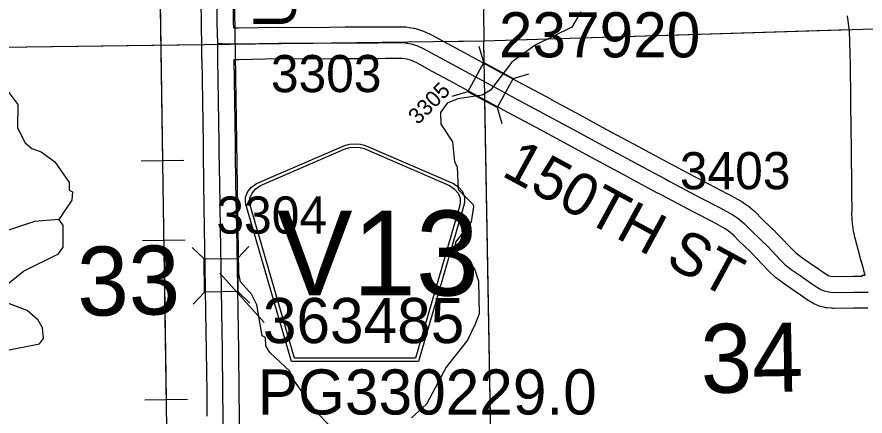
# Model space of a CAD drawing. Extents: x 23.6 to 68.7, y -63 to -29.
# Drawn here: x 52.625 to 54.222, y -39.19 to -38.438 of the extents above; entities that cross this region are included whole.
import ezdxf

# ---------------------------------------------------------------- set-up
doc = ezdxf.new("R2010")
doc.units = 0
for name, color, linetype in [('tdCoHydroRiver', 7, 'Continuous'), ('tdCoPipe', 7, 'Continuous'), ('tdCoSecRdNmbr', 7, 'Continuous'), ('tdCoSecRdTxt', 7, 'Continuous'), ('tdCoSecRteBand', 7, 'Continuous'), ('tdCoSecRteCL', 7, 'Continuous'), ('tdCoSectLine', 7, 'Continuous'), ('tdCoSectLinePart', 7, 'Continuous'), ('tdCoSectNmbr', 7, 'Continuous'), ('tdCoShieldCoRteHrd', 7, 'Continuous'), ('tdCoStrucSec', 7, 'Continuous'), ('tdCoStrucSecCoName', 7, 'Continuous'), ('tdCoStrucSecFHWANum', 7, 'Continuous'), ('tdCoSurfConc', 7, 'Continuous'), ('tdCoSurfGravel', 7, 'Continuous')]:
    doc.layers.add(name, color=color, linetype=linetype)

msp = doc.modelspace()

# ---------------------------------------------------------------- linework, layer by layer
at = {"layer": 'tdCoHydroRiver'}
for points in [[(53.2637, -39.3003), (53.246, -39.2785), (53.2412, -39.2675), (53.2441, -39.2485), (53.236, -39.2312), (53.1896, -39.1829), (53.1414, -39.1156), (53.1397, -39.1061), (53.1014, -39.0703), (53.0933, -39.0578), (53.0931, -39.042), (53.0868, -39.0389), (53.0766, -38.9806), (53.0669, -38.9602), (53.0461, -38.9368), (53.0427, -38.9211), (53.0329, -38.2598)], [(53.6869, -38.4285), (53.6699, -38.4571), (53.6009, -38.4911), (53.5571, -38.5232), (53.5167, -38.5758), (53.5011, -38.5855), (53.4554, -38.5924), (53.4349, -38.6005), (53.4225, -38.618), (53.4228, -38.6401), (53.4453, -38.673), (53.4489, -38.7108), (53.4538, -38.7202), (53.4559, -38.7628), (53.4831, -38.7909), (53.4847, -38.7956), (53.4803, -38.8241), (53.4508, -38.8623), (53.4494, -38.8766), (53.4717, -38.8952), (53.4862, -38.9124), (53.4943, -38.936), (53.4951, -38.9975), (53.4875, -39.0166), (53.4736, -39.0468), (53.4332, -39.0978), (53.3962, -39.1677), (53.3681, -39.1933)], [(52.6075, -38.5776), (52.6268, -38.6026), (52.6257, -38.6469), (52.6403, -38.6751), (52.6531, -38.686), (52.6705, -38.6921), (52.696, -38.7107), (52.7233, -38.7498), (52.7235, -38.764), (52.7298, -38.7671), (52.7285, -38.7829), (52.7036, -38.8195)], [(52.7036, -38.8195), (52.6579, -38.8233), (52.584, -38.8478)], [(52.5979, -38.9487), (52.637, -38.9166), (52.7029, -38.8843), (52.7122, -38.8715), (52.7117, -38.8305), (52.7036, -38.8195)], [(52.601, -39.0671), (52.6671, -39.0536), (52.6749, -39.044), (52.673, -39.0235), (52.665, -39.0094), (52.6442, -38.9908), (52.603, -38.9755)]]:
    msp.add_lwpolyline(points, dxfattribs=at)
at = {"layer": 'tdCoPipe'}
for p, q in [((52.8589, -38.7092), (52.9391, -38.7079)), ((52.8612, -38.8591), (52.9414, -38.8579)), ((52.8658, -39.1591), (52.9459, -39.1579))]:
    msp.add_line(p, q, dxfattribs=at)
for points in [[(52.4125, -33.3783), (52.4125, -33.9227), (53.0838, -33.9227), (53.0838, -35.2802), (53.0129, -35.3697), (53.1181, -36.0507), (52.9101, -36.041), (52.9033, -36.1872), (53.0987, -36.2321), (53.0891, -36.3846), (52.8642, -36.4209), (52.9072, -39.2537), (53.109, -39.3713), (52.8864, -39.8114), (52.675, -39.81), (52.6969, -41.5585), (52.9567, -41.8295), (52.963, -43.8767), (53.2559, -43.8758), (53.257, -44.2366), (53.3311, -44.4201), (53.4237, -44.4145), (53.4283, -45.5761)], [(52.8944, -38.4086), (52.899, -38.7085)], [(52.9013, -38.8585), (52.9058, -39.1585)]]:
    msp.add_lwpolyline(points, dxfattribs=at)
at = {"layer": 'tdCoSecRteBand'}
for points in [[(52.9834, -39.19), (52.9829, -39.1453), (52.9818, -39.0669), (52.9806, -38.9928), (52.9793, -38.9098), (52.9782, -38.8371), (52.9767, -38.7518), (52.9767, -38.7518), (52.9767, -38.7517), (52.976, -38.6941), (52.976, -38.6941), (52.976, -38.6941), (52.9759, -38.6769), (52.9747, -38.5959), (52.9734, -38.5186), (52.9734, -38.5181), (52.9729, -38.5181), (52.9729, -38.4884), (52.9724, -38.4586), (52.9723, -38.4493), (52.9723, -38.4492), (52.9723, -38.4491), (52.9714, -38.3667)], [(53.0314, -38.366), (53.0322, -38.4484), (53.0324, -38.4584), (53.0418, -38.4585), (53.1168, -38.457), (53.1172, -38.457), (53.1176, -38.457), (53.1827, -38.4575), (53.2428, -38.4565), (53.2431, -38.4565), (53.2433, -38.4565), (53.3048, -38.4565), (53.3176, -38.4562), (53.3179, -38.4562), (53.3183, -38.4562), (53.3528, -38.4562), (53.3552, -38.4562), (53.3575, -38.4565), (53.371, -38.4587), (53.3731, -38.459), (53.3751, -38.4596), (53.3869, -38.4632), (53.3886, -38.4637), (53.3903, -38.4645), (53.4033, -38.4702), (53.4045, -38.4708), (53.4057, -38.4714), (53.4272, -38.4833), (53.467, -38.5048), (53.4671, -38.5048), (53.4672, -38.5049), (53.5363, -38.5426), (53.5776, -38.5647), (53.6306, -38.593), (53.6308, -38.5931), (53.6309, -38.5931), (53.6846, -38.6224), (53.734, -38.649), (53.7951, -38.6818), (53.7954, -38.682), (53.7956, -38.6821), (53.8077, -38.6889), (53.8593, -38.7165), (53.8668, -38.7203), (53.867, -38.7205), (53.8672, -38.7206), (53.9274, -38.7526), (53.963, -38.7711), (53.9632, -38.7712), (53.9635, -38.7714), (53.9873, -38.7843), (53.9886, -38.7851), (53.9899, -38.7859), (53.9993, -38.7923), (54.0004, -38.7931), (54.0015, -38.794), (54.0142, -38.8046), (54.0155, -38.8057), (54.0167, -38.8069), (54.0261, -38.8168), (54.0478, -38.8375), (54.048, -38.8377), (54.0483, -38.838), (54.0591, -38.8488), (54.0594, -38.8491), (54.0597, -38.8494), (54.0845, -38.8757), (54.0909, -38.8818), (54.1025, -38.8905), (54.1165, -38.9003), (54.1363, -38.9139), (54.1364, -38.914), (54.1366, -38.9141), (54.1486, -38.9226), (54.1521, -38.9247), (54.1539, -38.9254), (54.158, -38.9264), (54.1637, -38.927)], [(54.1637, -38.927), (54.2003, -38.9265), (54.2006, -38.9265), (54.2008, -38.9265), (54.2162, -38.9266), (54.2163, -38.9242), (54.2218, -38.9245), (54.2189, -38.9145), (54.2193, -38.9144), (54.2127, -38.8909), (54.2127, -38.8907), (54.2126, -38.8905), (54.2031, -38.8545), (54.2029, -38.8539), (54.2028, -38.8534), (54.2011, -38.8459), (54.201, -38.8451), (54.2008, -38.8444), (54.1995, -38.8368), (54.1994, -38.8361), (54.1993, -38.8354), (54.1983, -38.8277), (54.1983, -38.827), (54.1982, -38.8263), (54.1976, -38.8186), (54.1976, -38.8179), (54.1975, -38.8172), (54.1973, -38.8094), (54.1973, -38.8087), (54.1973, -38.808), (54.1975, -38.8008), (54.197, -38.7707), (54.197, -38.7705), (54.197, -38.7704), (54.1963, -38.6769), (54.1955, -38.6578), (54.1955, -38.6574), (54.1955, -38.6569), (54.1942, -38.5272), (54.1927, -38.4638), (54.189, -38.4356)], [(54.2273, -38.9867), (54.2008, -38.9865), (54.1627, -38.987), (54.161, -38.987), (54.1592, -38.9868), (54.1498, -38.9859), (54.148, -38.9857), (54.1461, -38.9852), (54.1377, -38.9833), (54.1353, -38.9827), (54.1331, -38.9817), (54.1271, -38.9793), (54.1252, -38.9785), (54.1234, -38.9774), (54.117, -38.9736), (54.1159, -38.973), (54.1149, -38.9723), (54.1021, -38.9632), (54.0824, -38.9497), (54.0823, -38.9496), (54.0821, -38.9495), (54.0676, -38.9393), (54.0673, -38.9391), (54.067, -38.9388), (54.0535, -38.9288), (54.052, -38.9277), (54.0507, -38.9264), (54.0424, -38.9185), (54.0419, -38.918), (54.0414, -38.9174), (54.0164, -38.891), (54.0061, -38.8806), (53.9841, -38.8597), (53.9836, -38.8592), (53.9831, -38.8587), (53.9745, -38.8496), (53.9642, -38.8411), (53.9573, -38.8363), (53.935, -38.8242), (53.8996, -38.8057), (53.8995, -38.8057), (53.8994, -38.8056), (53.8392, -38.7737), (53.8317, -38.7698), (53.8315, -38.7697), (53.8312, -38.7696), (53.7791, -38.7416), (53.7788, -38.7415), (53.7786, -38.7413), (53.7665, -38.7346), (53.7056, -38.7018), (53.7056, -38.7018), (53.7056, -38.7018), (53.6561, -38.6752), (53.656, -38.6751), (53.6559, -38.6751), (53.6023, -38.6459), (53.5493, -38.6177), (53.5493, -38.6177), (53.5493, -38.6177), (53.5078, -38.5955), (53.5077, -38.5954), (53.5076, -38.5953), (53.4385, -38.5576), (53.3986, -38.5361), (53.3985, -38.536), (53.3983, -38.5359), (53.3778, -38.5246), (53.3676, -38.5201), (53.3595, -38.5176), (53.3505, -38.5162), (53.3187, -38.5162), (53.3059, -38.5165), (53.3055, -38.5165), (53.3051, -38.5165), (53.2436, -38.5165), (53.1833, -38.5175), (53.183, -38.5175), (53.1826, -38.5175), (53.1176, -38.517), (53.0425, -38.5185), (53.0421, -38.5185), (53.0416, -38.5185), (53.0334, -38.5184), (53.0347, -38.595), (53.0347, -38.595), (53.0347, -38.595), (53.0359, -38.6761), (53.0359, -38.6762), (53.0359, -38.6762), (53.036, -38.6935), (53.0367, -38.7509), (53.0382, -38.8361), (53.0382, -38.8361), (53.0382, -38.8362), (53.0393, -38.9088), (53.0406, -38.9919), (53.0406, -38.9919), (53.0406, -38.9919), (53.0418, -39.066), (53.0418, -39.066), (53.0418, -39.066), (53.0429, -39.1445), (53.0429, -39.1445), (53.0429, -39.1446), (53.0434, -39.1893), (53.0444, -39.2527)]]:
    msp.add_lwpolyline(points, dxfattribs=at)
at = {"layer": 'tdCoSecRteCL'}
for points in [[(53.0029, -38.4881), (53.0022, -38.4488), (53.0014, -38.3663), (53.0003, -38.2953), (52.9995, -38.2241), (52.998, -38.1445), (52.9972, -38.0666), (52.9957, -37.977), (52.995, -37.9145), (52.9939, -37.8305), (52.9927, -37.7577), (52.9925, -37.7419)], [(52.9795, -39.3816), (52.9859, -39.3689), (52.9989, -39.339), (53.0045, -39.3214), (53.0111, -39.2901), (53.0141, -39.2607), (53.0144, -39.2532), (53.0134, -39.1897), (53.0129, -39.1449), (53.0118, -39.0665), (53.0106, -38.9923), (53.0093, -38.9093), (53.0082, -38.8366), (53.0067, -38.7513), (53.006, -38.6938), (53.0059, -38.6765), (53.0047, -38.5955), (53.0034, -38.5177), (53.0029, -38.4881)], [(53.0029, -38.4881), (53.0117, -38.4881), (53.0419, -38.4885), (53.1174, -38.487), (53.1828, -38.4875), (53.2433, -38.4865), (53.3051, -38.4865), (53.3183, -38.4862), (53.3528, -38.4862), (53.3663, -38.4883), (53.3781, -38.4919), (53.3911, -38.4977), (53.4128, -38.5097), (53.4528, -38.5312), (53.522, -38.569), (53.5634, -38.5912), (53.6165, -38.6195), (53.6703, -38.6488), (53.7198, -38.6754), (53.7809, -38.7083), (53.7933, -38.7152), (53.8454, -38.7431), (53.8531, -38.7471), (53.9134, -38.7791), (53.9491, -38.7977), (53.973, -38.8107), (53.9823, -38.8171), (53.995, -38.8276), (54.0049, -38.838), (54.027, -38.8592), (54.0379, -38.87), (54.0632, -38.8968), (54.0714, -38.9047), (54.0849, -38.9148), (54.0994, -38.925), (54.1193, -38.9386), (54.1323, -38.9478), (54.1387, -38.9516), (54.1446, -38.9541), (54.153, -38.956), (54.1624, -38.957), (54.2007, -38.9565), (54.2275, -38.9567)]]:
    msp.add_lwpolyline(points, dxfattribs=at)
at = {"layer": 'tdCoSectLine'}
for points in [[(53.4927, -37.4875), (53.5041, -38.4828)], [(53.5041, -38.4828), (54.5034, -38.4523)], [(52.5, -38.4958), (53.5041, -38.4828)], [(53.5218, -39.475), (53.5041, -38.4828)]]:
    msp.add_lwpolyline(points, dxfattribs=at)
at = {"layer": 'tdCoSectLinePart'}
for points in [[(53.4959, -37.7655), (53.5041, -38.4828)], [(53.5041, -38.4828), (54.1925, -38.4618)], [(53.4282, -38.4838), (53.5041, -38.4828)], [(53.5049, -38.5253), (53.5041, -38.4828)], [(52.5, -38.4958), (52.9728, -38.4897)], [(53.5213, -39.4451), (53.5061, -38.5941)]]:
    msp.add_lwpolyline(points, dxfattribs=at)
at = {"layer": 'tdCoShieldCoRteHrd'}
for points in [[(53.1418, -39.087), (53.0598, -38.8041), (53.056, -38.7909), (53.0552, -38.7851), (53.0552, -38.7772), (53.0595, -38.7669), (53.0667, -38.7584), (53.0763, -38.7518), (53.2436, -38.6794), (53.2511, -38.6778), (53.2615, -38.6769), (53.272, -38.6778), (53.2795, -38.6794), (53.4468, -38.7518), (53.4563, -38.7584), (53.4636, -38.7669), (53.4678, -38.7772), (53.4678, -38.7851), (53.4671, -38.7909), (53.4632, -38.8041), (53.3813, -39.087)], [(53.1476, -39.0807), (53.0679, -38.8054), (53.0642, -38.7928), (53.0635, -38.7871), (53.0635, -38.7796), (53.0676, -38.7697), (53.0745, -38.7616), (53.0837, -38.7552), (53.2443, -38.6857), (53.2515, -38.6841), (53.2615, -38.6833), (53.2715, -38.6841), (53.2788, -38.6857), (53.4393, -38.7552), (53.4485, -38.7616), (53.4555, -38.7697), (53.4596, -38.7796), (53.4596, -38.7871), (53.4589, -38.7928), (53.4552, -38.8054), (53.3754, -39.0807)]]:
    msp.add_lwpolyline(points, close=True, dxfattribs=at)
at = {"layer": 'tdCoStrucSec'}
for p, q in [((53.5042, -38.5238), (53.4954, -38.4938)), ((53.5591, -38.5538), (53.5891, -38.545)), ((53.4742, -38.5787), (53.4441, -38.5875)), ((53.5291, -38.6087), (53.5379, -38.6388)), ((52.9774, -38.8939), (52.955, -38.8721)), ((53.04, -38.8929), (53.0618, -38.8704)), ((52.9784, -38.9565), (52.9566, -38.979)), ((53.041, -38.9555), (53.0635, -38.9773))]:
    msp.add_line(p, q, dxfattribs=at)
for points in [[(53.5042, -38.5238), (53.5591, -38.5538), (53.5291, -38.6087), (53.4742, -38.5787)], [(52.9784, -38.9565), (52.9774, -38.8939), (53.04, -38.8929), (53.041, -38.9555)]]:
    msp.add_lwpolyline(points, close=True, dxfattribs=at)
at = {"layer": 'tdCoStrucSecFHWANum'}
msp.add_line((53.0905, -39.0134), (53.0068, -38.9204), dxfattribs=at)
at = {"layer": 'tdCoSurfConc'}
msp.add_lwpolyline([(53.0144, -39.2532), (53.0134, -39.1897), (53.0129, -39.1449), (53.0118, -39.0665), (53.0106, -38.9923), (53.0093, -38.9093), (53.0082, -38.8366), (53.0067, -38.7513), (53.006, -38.6938), (53.0059, -38.6765), (53.0047, -38.5955), (53.0034, -38.5177), (53.0029, -38.4881), (53.0022, -38.4488), (53.0014, -38.3663)], dxfattribs=at)
at = {"layer": 'tdCoSurfGravel'}
msp.add_lwpolyline([(53.0029, -38.4881), (53.0117, -38.4881), (53.0419, -38.4885), (53.1174, -38.487), (53.1828, -38.4875), (53.2433, -38.4865), (53.3051, -38.4865), (53.3183, -38.4862), (53.3528, -38.4862), (53.3663, -38.4883), (53.3781, -38.4919), (53.3911, -38.4977), (53.4128, -38.5097), (53.4528, -38.5312), (53.522, -38.569), (53.5634, -38.5912), (53.6165, -38.6195), (53.6703, -38.6488), (53.7198, -38.6754), (53.7809, -38.7083), (53.7933, -38.7152), (53.8454, -38.7431), (53.8531, -38.7471), (53.9134, -38.7791), (53.9491, -38.7977), (53.973, -38.8107), (53.9823, -38.8171), (53.995, -38.8276), (54.0049, -38.838), (54.027, -38.8592), (54.0379, -38.87), (54.0632, -38.8968), (54.0714, -38.9047), (54.0849, -38.9148), (54.0994, -38.925), (54.1193, -38.9386), (54.1323, -38.9478), (54.1387, -38.9516), (54.1446, -38.9541), (54.153, -38.956), (54.1624, -38.957), (54.2007, -38.9565), (54.2275, -38.9567)], dxfattribs=at)

# ---------------------------------------------------------------- texts
at = {"layer": 'tdCoSecRdNmbr'}
for s, height, rotation, p in [('3303', 0.07, 0.0407, (53.1031, -38.5796)), ('3305', 0.03, 45.0396, (53.3798, -38.6422)), ('3403', 0.07, 0.0412, (53.8732, -38.7626)), ('3304', 0.07, 0.0405, (53.0006, -38.8462))]:
    msp.add_text(s, height=height, rotation=rotation, dxfattribs=at).set_placement(p)
at = {"layer": 'tdCoSecRdTxt'}
for s, rotation, p in [('URBANA AVE', 90, (53.1501, -38.4593)), ('150TH ST', 331.4608, (53.5353, -38.7359))]:
    msp.add_text(s, height=0.08, rotation=rotation, dxfattribs=at).set_placement(p)
at = {"layer": 'tdCoSectNmbr'}
for s, rotation, p in [('33', 1.0403, (52.7395, -39.0013)), ('34', 1.0411, (53.9133, -39.1469))]:
    msp.add_text(s, height=0.13, rotation=rotation, dxfattribs=at).set_placement(p)
at = {"layer": 'tdCoShieldCoRteHrd'}
msp.add_text('V13', height=0.16, dxfattribs=at).set_placement((53.1143, -38.9627))
at = {"layer": 'tdCoStrucSecCoName'}
msp.add_text('PG330229.0', height=0.085, dxfattribs=at).set_placement((53.0784, -39.187))
at = {"layer": 'tdCoStrucSecFHWANum'}
for s, p in [('237920', (53.5324, -38.514)), ('363485', (53.088, -39.0524))]:
    msp.add_text(s, height=0.085, dxfattribs=at).set_placement(p)

doc.saveas('drawing.dxf')
